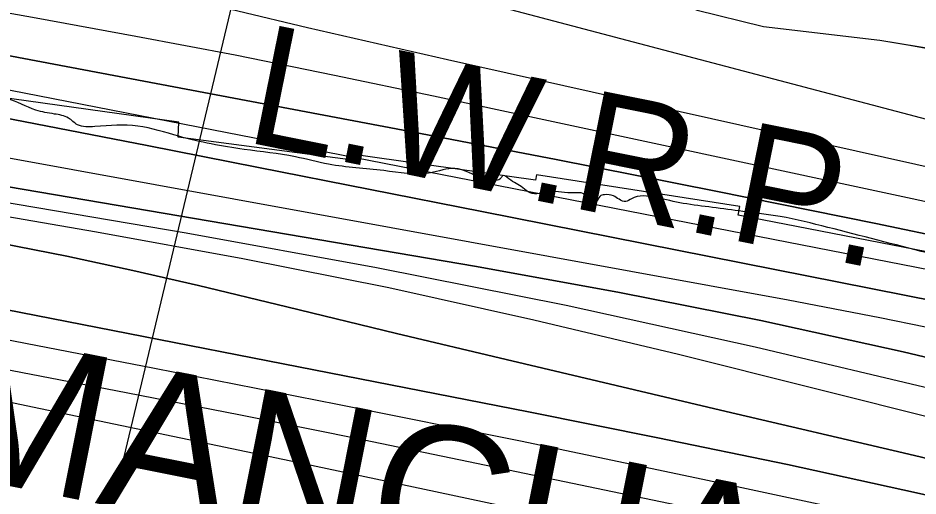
# Model space of a CAD drawing. Extents: x 3297753 to 3335611, y 652252 to 677623.
# Drawn here: x 3330250 to 3330870, y 672940 to 673269 of the extents above; entities that cross this region are included whole.
import ezdxf

# ---------------------------------------------------------------- set-up
doc = ezdxf.new("R2010")
doc.units = 0
for name, color, linetype in [('V-RIVR-EDGE', 7, 'Continuous'), ('V-RIVR-RANG', 7, 'Continuous'), ('V-RRAP-RVMT', 7, 'Continuous'), ('V-RRAP-RVMT-IDEN', 7, 'Continuous'), ('V-SITE-VEGE', 7, 'Continuous'), ('V-TOPO-DPTH', 7, 'Continuous'), ('V-TOPO-MAJR', 7, 'Continuous'), ('V-TOPO-MINR', 7, 'Continuous'), ('V-TOPO-WATR', 7, 'Continuous'), ('V-TOPO-WATR-IDEN', 7, 'Continuous'), ('V-WETL-SWMP', 7, 'Continuous')]:
    doc.layers.add(name, color=color, linetype=linetype)

msp = doc.modelspace()

# ---------------------------------------------------------------- linework, layer by layer
at = {"layer": 'V-RIVR-EDGE'}
msp.add_spline([(3333404.46, 672151.66), (3333402.46, 672152.3), (3333395.88, 672157.35), (3333385.45, 672170.57), (3333376.18, 672186.1), (3333371.14, 672188.05), (3333344.41, 672200.14), (3333332.01, 672204.44), (3333331.63, 672206.76), (3333330.86, 672209.09), (3333309.55, 672215.74), (3333291.34, 672223.93), (3333282.43, 672228.99), (3333277.41, 672235.98), (3333273.93, 672239.48), (3333266.56, 672239.89), (3333258.82, 672243.79), (3333251.85, 672249.62), (3333239.08, 672261.67), (3333232.51, 672271.38), (3333221.29, 672281.88), (3333206.59, 672297.43), (3333195.37, 672307.54), (3333174.47, 672321.55), (3333138.46, 672343.75), (3333100.88, 672361.29), (3333050.5, 672374.6), (3333011.36, 672384.01), (3332994.68, 672384.82), (3332965.22, 672387.22), (3332964.44, 672385.67), (3332965.2, 672382.57), (3332970.24, 672379.45), (3332970.62, 672377.51), (3332962.48, 672377.15), (3332958.6, 672376.38), (3332953.93, 672372.9), (3332948.12, 672373.3), (3332928.35, 672378.39), (3332915.17, 672380.75), (3332903.94, 672388.15), (3332899.69, 672392.43), (3332895.82, 672393.99), (3332893.87, 672392.05), (3332889.6, 672388.19), (3332888.04, 672386.64), (3332884.94, 672387.81), (3332882.23, 672390.92), (3332875.65, 672392.87), (3332865.17, 672390.96), (3332860.51, 672389.81), (3332850.05, 672393.71), (3332835.33, 672399.57), (3332830.29, 672400.74), (3332818.27, 672400), (3332813.62, 672400.78), (3332806.65, 672405.07), (3332803.55, 672408.56), (3332794.64, 672411.69), (3332787.66, 672410.93), (3332771.36, 672405.93), (3332758.56, 672402.86), (3332757.4, 672405.19), (3332756.63, 672407.9), (3332750.03, 672407.15), (3332747.31, 672404.83), (3332746.52, 672399.01), (3332744.19, 672397.85), (3332730.24, 672399.83), (3332725.59, 672403.72), (3332724.82, 672406.04), (3332720.17, 672407.61), (3332709.71, 672411.51), (3332698.1, 672420.85), (3332690.36, 672428.23), (3332685.33, 672430.19), (3332676.41, 672431.37), (3332671.38, 672433.71), (3332665.57, 672438.38), (3332658.98, 672439.95), (3332648.91, 672445.4), (3332634.57, 672449.31), (3332625.28, 672455.15), (3332608.24, 672466.44), (3332593.54, 672479.66), (3332572.63, 672493.29), (3332563.73, 672499.52), (3332555.97, 672498.37), (3332550.93, 672500.71), (3332545.13, 672506.93), (3332542.81, 672508.49), (3332533.5, 672509.28), (3332528.08, 672509.3), (3332519.93, 672508.93), (3332511.01, 672509.73), (3332502.88, 672514.4), (3332496.69, 672519.07), (3332490.9, 672529.17), (3332486.24, 672530.34), (3332463.77, 672535.83), (3332446.72, 672541.3), (3332432, 672551.03), (3332419.21, 672554.16), (3332412.25, 672560.39), (3332409.54, 672563.5), (3332406.06, 672565.06), (3332394.82, 672568.19), (3332362.25, 672570.59), (3332336.67, 672578.02), (3332302.17, 672584.32), (3332293.26, 672586.66), (3332291.71, 672587.06), (3332291.31, 672583.95), (3332300.21, 672576.56), (3332326.56, 672565.25), (3332326.94, 672562.15), (3332323.05, 672560.61), (3332299.04, 672570.75), (3332293.61, 672570.76), (3332284.3, 672570.79), (3332273.82, 672566.55), (3332268.39, 672566.17), (3332262.97, 672569.68), (3332259.48, 672570.46), (3332244.74, 672570.11), (3332224.21, 672577.92), (3332207.15, 672581.45), (3332203.67, 672584.17), (3332198.24, 672584.96), (3332181.95, 672584.61), (3332174.98, 672588.9), (3332166.85, 672593.18), (3332162.97, 672593.19), (3332151.33, 672590.12), (3332147.45, 672590.51), (3332142.81, 672594.02), (3332140.11, 672599.06), (3332133.91, 672601.41), (3332121.11, 672602.6), (3332109.48, 672603.02), (3332100.57, 672605.75), (3332097.48, 672611.58), (3332095.55, 672614.3), (3332085.48, 672620.53), (3332077.73, 672622.87), (3332070.36, 672624.06), (3332064.56, 672628.72), (3332057.2, 672633.78), (3332054.11, 672635.73), (3332049.84, 672635.74), (3332046.34, 672633.04), (3332033.16, 672636.17), (3332026.6, 672645.49), (3332021.56, 672649.38), (3332011.49, 672652.51), (3331983.2, 672659.17), (3331967.69, 672663.09), (3331958.01, 672668.93), (3331944.07, 672676.72), (3331937.49, 672681.39), (3331930.9, 672683.74), (3331921.6, 672687.64), (3331917.33, 672683.77), (3331914.23, 672683.78), (3331908.42, 672686.12), (3331904.93, 672688.84), (3331904.94, 672691.17), (3331904.95, 672695.05), (3331901.46, 672696.22), (3331885.95, 672698.58), (3331855.35, 672711.46), (3331846.05, 672715.36), (3331842.18, 672716.53), (3331839.85, 672714.98), (3331837.9, 672712.66), (3331832.86, 672712.29), (3331822.4, 672716.58), (3331803.04, 672729.81), (3331797.24, 672735.26), (3331796.86, 672739.91), (3331794.93, 672744.57), (3331790.29, 672750.01), (3331783.33, 672758.56), (3331769.4, 672770.23), (3331740.76, 672793.57), (3331727.22, 672806.78), (3331708.25, 672818.47), (3331691.21, 672829.75), (3331669.14, 672842.99), (3331655.19, 672848.07), (3331648.22, 672852.74), (3331642.81, 672857.41), (3331628.1, 672868.69), (3331623.45, 672872.19), (3331616.48, 672877.25), (3331608.73, 672879.6), (3331585.87, 672884.31), (3331561.44, 672886.31), (3331552.53, 672890.98), (3331528.51, 672898.8), (3331477.36, 672917.15), (3331432.81, 672935.1), (3331362.29, 672959.32), (3331327.03, 672972.2), (3331295.65, 672983.53), (3331246.45, 673006.14), (3331223.98, 673014.73), (3331196.86, 673024.49), (3331163.13, 673030.39), (3331113.52, 673041.37), (3331066.62, 673051.57), (3331001.52, 673071.51), (3330949.21, 673087.93), (3330876.35, 673107.11), (3330807.75, 673124.73), (3330774.81, 673132.18), (3330749.22, 673135.73), (3330728.29, 673138.5), (3330708.13, 673141.26), (3330689.52, 673145.19), (3330672.46, 673144.45), (3330668.57, 673142.52), (3330663.92, 673144.09), (3330660.05, 673146.42), (3330653.85, 673147.21), (3330650.74, 673146.06), (3330648.02, 673142.19), (3330645.31, 673143.36), (3330637.95, 673148.42), (3330632.91, 673148.43), (3330615.85, 673149.25), (3330602.66, 673148.5), (3330597.63, 673152.01), (3330587.95, 673158.24), (3330583.69, 673160.19), (3330582.52, 673158.64), (3330579.42, 673157.09), (3330570.5, 673158.28), (3330550.74, 673165.31), (3330534.06, 673162.25), (3330501.87, 673163.88), (3330463.88, 673168.24), (3330441.01, 673173.34), (3330405.73, 673178.46), (3330360.77, 673187.5), (3330332.48, 673194.55), (3330303, 673194.23), (3330290.99, 673195.42), (3330284.79, 673200.09), (3330275.1, 673202.83), (3330262.31, 673205.58), (3330242.55, 673213.38), (3330232.86, 673214.96), (3330228.21, 673214.97), (3330224.33, 673213.04), (3330220.06, 673211.89), (3330189.06, 673222.43), (3330183.25, 673226.71), (3330179, 673232.93), (3330171.64, 673236.83), (3330144.12, 673242.32), (3330092.57, 673250.98), (3330055.36, 673258.44), (3330016.2, 673264.36), (3329971.62, 673270.28), (3329928.99, 673280.08), (3329906.11, 673280.92), (3329894.09, 673283.66), (3329876.26, 673287.58), (3329859.99, 673294.99), (3329851.49, 673303.93), (3329846.07, 673308.21), (3329841.42, 673309.77), (3329825.13, 673311.37), (3329814.27, 673311), (3329803.41, 673309.48), (3329798.37, 673309.49), (3329794.5, 673311.05), (3329777.82, 673312.26), (3329748.74, 673311.94), (3329712.28, 673308.93), (3329699.09, 673308.96), (3329688.24, 673312.09), (3329677.77, 673313.28), (3329652.57, 673315.67), (3329609.53, 673316.94), (3329578.9, 673322.06), (3329560.69, 673325.98), (3329525.01, 673326.07), (3329483.13, 673328.11), (3329429.24, 673331.35), (3329396.66, 673332.98), (3329362.92, 673332.67), (3329347.41, 673333.1), (3329341.6, 673333.89), (3329338.12, 673337.39), (3329322.6, 673335.1), (3329298.17, 673334.77), (3329279.17, 673337.54), (3329264.44, 673341.45), (3329256.7, 673344.96), (3329246.62, 673345.37), (3329220.64, 673346.6), (3329191.93, 673342.02), (3329188.82, 673340.09), (3329184.17, 673342.04), (3329177.58, 673344.77), (3329172.54, 673345.17), (3329161.68, 673343.25), (3329146.94, 673340.58), (3329142.66, 673336.71), (3329137.62, 673335.95), (3329113.96, 673335.62), (3329096.13, 673339.54), (3329082.18, 673340.74), (3329068.99, 673340.77), (3329046.11, 673341.99), (3329033.71, 673345.9), (3329022.08, 673346.31), (3329007.73, 673346.74), (3329001.53, 673349.08), (3328998.43, 673349.09), (3328983.69, 673349.51), (3328963.92, 673351.5), (3328937.16, 673351.57), (3328918.17, 673353.94), (3328880.95, 673357.52), (3328864.67, 673360.28), (3328851.48, 673361.09), (3328835.58, 673361.12), (3328819.3, 673361.55), (3328801.85, 673362.76), (3328795.65, 673365.49), (3328790.61, 673365.5), (3328785.18, 673363.96), (3328778.58, 673363.98), (3328773.93, 673365.16), (3328768.9, 673367.11), (3328765.41, 673368.67), (3328749.12, 673369.48), (3328721.98, 673371.1), (3328685.14, 673371.97), (3328646.75, 673371.67), (3328613.79, 673373.31), (3328584.32, 673372.99), (3328551.74, 673373.07), (3328514.12, 673372.39), (3328511.01, 673369.68), (3328509.45, 673364.65), (3328506.34, 673362.33), (3328506.32, 673355.73), (3328503.61, 673355.35), (3328500.51, 673355.75), (3328500.91, 673361.95), (3328500.92, 673364.28), (3328495.1, 673363.91), (3328491.61, 673363.91), (3328484.23, 673360.05), (3328476.46, 673353.87), (3328453.96, 673352.37), (3328446.59, 673352), (3328445.82, 673354.33), (3328445.83, 673358.6), (3328443.9, 673359.77), (3328421.41, 673359.82), (3328413.26, 673357.9), (3328401.22, 673352.5), (3328387.25, 673348.66), (3328352.73, 673346.42), (3328324.03, 673344.55), (3328303.1, 673347.32), (3328293.79, 673347.73), (3328293, 673342.69), (3328291.45, 673341.53), (3328287.57, 673343.87), (3328282.92, 673341.55), (3328280.19, 673338.84), (3328274.37, 673338.08), (3328270.11, 673338.87), (3328264.69, 673341.98), (3328260.43, 673343.54), (3328255, 673342.39), (3328243.74, 673340.48), (3328213.47, 673330.86), (3328191.75, 673327.43), (3328177.02, 673330.18), (3328165.01, 673336.02), (3328153.77, 673337.22), (3328137.86, 673335.32), (3328118.46, 673332.65), (3328101.77, 673326.49), (3328087.8, 673321.09), (3328086.24, 673318.77), (3328084.68, 673315.28), (3328079.25, 673314.52), (3328072.66, 673314.15), (3328069.56, 673317.26), (3328061.42, 673317.28), (3328045.13, 673316.16), (3328028.07, 673317.75), (3328016.04, 673315.84), (3328007.9, 673315.08), (3327995.1, 673315.5), (3327939.61, 673299.74), (3327917.1, 673295.92), (3327871.71, 673288.66), (3327837.57, 673282.15), (3327797.22, 673272.56), (3327773.93, 673266.8), (3327770.07, 673272.24), (3327766.19, 673273.8), (3327759.6, 673272.26), (3327756.49, 673269.94), (3327755.31, 673264.52), (3327752.59, 673262.2), (3327746, 673260.66), (3327736.69, 673261.07), (3327726.22, 673262.26), (3327716.91, 673262.29), (3327706.05, 673258.44), (3327689.76, 673258.09), (3327673.47, 673258.13), (3327652.9, 673252.36), (3327639.32, 673249.29), (3327635.83, 673246.97), (3327631.94, 673241.94), (3327627.67, 673240.79), (3327613.32, 673241.21), (3327599.36, 673240.08), (3327585, 673237.02), (3327574.13, 673231.62), (3327565.98, 673232.02), (3327549.7, 673231.68), (3327527.19, 673227.47), (3327520.19, 673220.11), (3327507.78, 673220.15), (3327497.31, 673220.17), (3327470.15, 673213.26), (3327439.49, 673204.03), (3327423.91, 673200.04)], degree=3, dxfattribs=at)
at = {"layer": 'V-RIVR-RANG'}
msp.add_line((3330508.15, 673742.89), (3330237.55, 672608.73), dxfattribs=at)
at = {"layer": 'V-RRAP-RVMT'}
for p, q in [((3330360.76, 673197.12), (3330231.17, 673215.32)), ((3330360.21, 673186.87), (3330360.76, 673197.12)), ((3330477.06, 673171.55), (3330360.21, 673186.87)), ((3330477.82, 673175.31), (3330477.06, 673171.55)), ((3330606.49, 673157.36), (3330477.82, 673175.31)), ((3330607.07, 673160.85), (3330606.49, 673157.36)), ((3330747.05, 673138.99), (3330607.07, 673160.85)), ((3330746.05, 673133.21), (3330747.05, 673138.99)), ((3330996.33, 673084.49), (3330746.05, 673133.21))]:
    msp.add_line(p, q, dxfattribs=at)
at = {"layer": 'V-SITE-VEGE'}
for p, q in [((3330763.52, 673262.97), (3330716.91, 673274.48)), ((3330843.53, 673253.46), (3330763.52, 673262.97)), ((3330924.68, 673240.01), (3330843.53, 673253.46))]:
    msp.add_line(p, q, dxfattribs=at)
at = {"layer": 'V-TOPO-DPTH'}
for points in [[(3329648.15, 673324.93), (3329726.66, 673316.36), (3329805.13, 673307.36), (3329883.51, 673297.68), (3329961.84, 673287.55), (3330073.65, 673272.61), (3330096.01, 673269.44), (3330118.32, 673266.03), (3330140.57, 673262.27), (3330162.79, 673258.26), (3330510.34, 673192.64), (3330620.56, 673171.44), (3330730.68, 673149.74), (3330840.66, 673127.29), (3330950.53, 673104.34), (3331141.14, 673063.83), (3331155.61, 673060.67), (3331170.06, 673057.41), (3331184.47, 673053.98), (3331198.86, 673050.45), (3331262.93, 673034.33), (3331302.82, 673023.65), (3331907.01, 672769.77)], [(3329323.4, 673301.84), (3330004.19, 673237.47), (3330017.43, 673236.2), (3330030.66, 673234.92), (3330043.89, 673233.61), (3330057.12, 673232.28), (3330071.15, 673230.86), (3330077.36, 673230.18), (3330083.56, 673229.46), (3330089.76, 673228.65), (3330095.94, 673227.78), (3330105.08, 673226.45), (3330106.69, 673226.2), (3330109.9, 673225.65), (3330111.51, 673225.35), (3330262.03, 673196.07), (3330338.88, 673181.08), (3330415.72, 673166.03), (3330492.54, 673150.9), (3330569.36, 673135.72), (3331017.09, 673046.95)], [(3331017.09, 673046.95), (3330569.36, 673135.72), (3330492.54, 673150.9), (3330415.72, 673166.03), (3330338.88, 673181.08), (3330262.03, 673196.07), (3330111.51, 673225.35), (3330109.9, 673225.65), (3330106.69, 673226.2), (3330105.08, 673226.45), (3330095.94, 673227.78), (3330089.76, 673228.65), (3330083.56, 673229.46), (3330077.36, 673230.18), (3330071.15, 673230.86), (3330057.12, 673232.28), (3330043.89, 673233.61), (3330030.66, 673234.92), (3330017.43, 673236.2), (3330004.19, 673237.47), (3329323.4, 673301.84)], [(3329487.5, 673241.7), (3330050.2, 673182.2), (3330076.96, 673179.12), (3330103.67, 673175.69), (3330130.32, 673171.75), (3330156.91, 673167.47), (3330564.44, 673097.94), (3330663.16, 673079.96), (3330761.57, 673060.52), (3330859.53, 673038.88), (3330957.18, 673015.78), (3331115.58, 672976.44), (3331133.73, 672971.69), (3331151.8, 672966.65), (3331169.74, 672961.16), (3331187.59, 672955.37), (3331228.86, 672941.43), (3331263.39, 672929.68), (3331297.87, 672917.81), (3331332.3, 672905.77), (3331366.68, 672893.62), (3331814.26, 672679.49)], [(3331814.26, 672679.49), (3331366.68, 672893.62), (3331332.3, 672905.77), (3331297.87, 672917.81), (3331263.39, 672929.68), (3331228.86, 672941.43), (3331187.59, 672955.37), (3331169.74, 672961.16), (3331151.8, 672966.65), (3331133.73, 672971.69), (3331115.58, 672976.44), (3330957.18, 673015.78), (3330859.53, 673038.88), (3330761.57, 673060.52), (3330663.16, 673079.96), (3330564.44, 673097.94), (3330156.91, 673167.47), (3330130.32, 673171.75), (3330103.67, 673175.69), (3330076.96, 673179.12), (3330050.2, 673182.2), (3329487.5, 673241.7)], [(3331072.2, 672945.05), (3330704.97, 673037.04), (3330605.32, 673060.8), (3330505.36, 673083.06), (3330404.91, 673103.04), (3330304.15, 673121.51), (3330135.14, 673150.52), (3330118.62, 673153.17), (3330102.07, 673155.59), (3330085.47, 673157.66), (3330068.84, 673159.49), (3329611.59, 673204.89)], [(3331072.2, 672945.05), (3330704.97, 673037.04), (3330605.32, 673060.8), (3330505.36, 673083.06), (3330404.91, 673103.04), (3330304.15, 673121.51), (3330135.14, 673150.52), (3330118.62, 673153.17), (3330102.07, 673155.59), (3330085.47, 673157.66), (3330068.84, 673159.49), (3329611.59, 673204.89)], [(3329597.59, 673183.71), (3329710.52, 673174.45), (3329775.6, 673168.94), (3329840.66, 673163.21), (3329905.68, 673157.14), (3329970.69, 673150.86), (3330085.57, 673139.45), (3330093.12, 673138.62), (3330100.64, 673137.68), (3330108.15, 673136.59), (3330115.64, 673135.38), (3330192.31, 673122.23), (3330238.02, 673113.9), (3330283.61, 673104.96), (3330329.01, 673095.1), (3330374.28, 673084.62), (3330435.07, 673069.9), (3330510.65, 673051.68), (3330586.27, 673033.58), (3330661.93, 673015.66), (3330737.62, 672997.86), (3330859.63, 672969.3), (3330906.25, 672958.34)], [(3330906.25, 672958.34), (3330859.63, 672969.3), (3330737.62, 672997.86), (3330661.93, 673015.66), (3330586.27, 673033.58), (3330510.65, 673051.68), (3330435.07, 673069.9), (3330374.28, 673084.62), (3330329.01, 673095.1), (3330283.61, 673104.96), (3330238.02, 673113.9), (3330192.31, 673122.23), (3330115.64, 673135.38), (3330108.15, 673136.59), (3330100.64, 673137.68), (3330093.12, 673138.62), (3330085.57, 673139.45), (3329970.69, 673150.86), (3329905.68, 673157.14), (3329840.66, 673163.21), (3329775.6, 673168.94), (3329710.52, 673174.45), (3329597.59, 673183.71)], [(3329602.68, 673158.09), (3329690.97, 673147.73), (3329779.21, 673136.87), (3330022.31, 673105.91), (3330058.69, 673100.91), (3330094.98, 673095.42), (3330131.17, 673089.22), (3330167.27, 673082.53), (3330601.52, 672997.63), (3330690.75, 672979.72), (3330779.84, 672961.22), (3330868.75, 672941.83), (3330957.52, 672921.85), (3331086.69, 672892.09), (3331110.73, 672886.3), (3331134.68, 672880.2), (3331158.51, 672873.62), (3331182.26, 672866.72), (3331724.02, 672611.01)], [(3331724.02, 672611.01), (3331182.26, 672866.72), (3331158.51, 672873.62), (3331134.68, 672880.2), (3331110.73, 672886.3), (3331086.69, 672892.09), (3330957.52, 672921.85), (3330868.75, 672941.83), (3330779.84, 672961.22), (3330690.75, 672979.72), (3330601.52, 672997.63), (3330167.27, 673082.53), (3330131.17, 673089.22), (3330094.98, 673095.42), (3330058.69, 673100.91), (3330022.31, 673105.91), (3329779.21, 673136.87), (3329690.97, 673147.73), (3329602.68, 673158.09)]]:
    msp.add_lwpolyline(points, dxfattribs=at)
at = {"layer": 'V-TOPO-MAJR'}
for points in [[(3331720.19, 672994.69), (3331190.51, 673116.38), (3331186.34, 673117.34), (3331182.17, 673118.32), (3331178, 673119.32), (3331173.83, 673120.32), (3331108.7, 673136.16), (3331072.26, 673145.96), (3331036.19, 673156.89), (3330210.49, 673374.85), (3330176.61, 673381.15), (3330142.64, 673386.93), (3330108.55, 673391.91), (3330074.38, 673396.36), (3329443.66, 673423.38)], [(3331827.78, 672535.51), (3331160.14, 672853.61), (3331145.63, 672857.68), (3331131.06, 672861.54), (3331116.41, 672865.11), (3331101.72, 672868.48), (3330847.29, 672924.07), (3330721.71, 672951.03), (3330596.01, 672977.36), (3330470.11, 673002.76), (3330344.08, 673027.55), (3330143.63, 673066.2), (3330117.7, 673070.96), (3330091.71, 673075.4), (3330065.65, 673079.36), (3330039.53, 673083.01), (3329911.4, 673099.73), (3329821.14, 673111.17), (3329730.83, 673122.18), (3329640.45, 673132.52)]]:
    msp.add_lwpolyline(points, dxfattribs=at)
at = {"layer": 'V-TOPO-MINR'}
for points in [[(3331923.27, 672819.74), (3331223.23, 673065.87), (3331198.69, 673071.91), (3331174.1, 673077.77), (3331149.45, 673083.38), (3331124.76, 673088.82), (3330536.26, 673215.2), (3330467.97, 673229.48), (3330399.59, 673243.28), (3330331.07, 673256.36), (3330262.45, 673268.95), (3330196.69, 673280.66), (3330160.84, 673286.72), (3330124.92, 673292.37), (3330088.9, 673297.38), (3330052.83, 673301.98), (3329855.39, 673325.41), (3329760.84, 673336.55), (3329666.29, 673347.57)], [(3331907.01, 672769.77), (3331302.82, 673023.65), (3331262.93, 673034.33), (3331198.86, 673050.45), (3331184.47, 673053.98), (3331170.06, 673057.41), (3331155.61, 673060.67), (3331141.14, 673063.83), (3330950.53, 673104.34), (3330840.66, 673127.29), (3330730.68, 673149.74), (3330620.56, 673171.44), (3330510.34, 673192.64), (3330162.79, 673258.26), (3330140.57, 673262.27), (3330118.32, 673266.03), (3330096.01, 673269.44), (3330073.65, 673272.61), (3329961.84, 673287.55), (3329883.51, 673297.68), (3329805.13, 673307.36), (3329726.66, 673316.36), (3329648.15, 673324.93)], [(3331108.59, 673114.22), (3330545.72, 673240.21), (3330497.55, 673251.15), (3330449.42, 673262.3), (3330401.36, 673273.75), (3330353.35, 673285.4), (3330318.53, 673293.97), (3330287.92, 673301.28), (3330257.24, 673308.31), (3330226.48, 673314.91)], [(3330977.97, 673075.78), (3330135.32, 673240.51), (3330124.15, 673242.61), (3330112.96, 673244.59), (3330101.74, 673246.4), (3330090.5, 673248.1), (3330028.7, 673256.96), (3329986.52, 673262.74), (3329944.29, 673268.17), (3329902, 673273.08), (3329859.67, 673277.64), (3329737.24, 673290.06), (3329660.49, 673297.67)], [(3331849.55, 672680.83), (3331337.94, 672927), (3331291.1, 672943.4), (3331213.69, 672970.12), (3331185, 672979.59), (3331156.15, 672988.53), (3331127.07, 672996.69), (3331097.84, 673004.32), (3331031.68, 673020.62), (3330969.13, 673035.43), (3330906.41, 673049.47), (3330843.44, 673062.34), (3330780.31, 673074.45), (3330179.14, 673184.03), (3330142.26, 673190.47), (3330105.33, 673196.55), (3330068.32, 673202.08), (3330031.24, 673207.25), (3329969.24, 673215.43), (3329901.08, 673223.99), (3329832.85, 673231.97), (3329764.52, 673239.11), (3329696.14, 673245.67), (3329295.99, 673281.53)], [(3331814.26, 672679.49), (3331366.68, 672893.62), (3331332.3, 672905.77), (3331297.87, 672917.81), (3331263.39, 672929.68), (3331228.86, 672941.43), (3331187.59, 672955.37), (3331169.74, 672961.16), (3331151.8, 672966.65), (3331133.73, 672971.69), (3331115.58, 672976.44), (3330957.18, 673015.78), (3330859.53, 673038.88), (3330761.57, 673060.52), (3330663.16, 673079.96), (3330564.44, 673097.94), (3330156.91, 673167.47), (3330130.32, 673171.75), (3330103.67, 673175.69), (3330076.96, 673179.12), (3330050.2, 673182.2), (3329487.5, 673241.7)], [(3330887.27, 673011.3), (3330757.62, 673042.15), (3330627.56, 673070.99), (3330496.86, 673096.82), (3330365.75, 673120.65), (3330144.9, 673158.16), (3330123.86, 673161.51), (3330102.79, 673164.57), (3330081.65, 673167.18), (3330060.48, 673169.51), (3329407.6, 673234.33)], [(3331072.2, 672945.05), (3330704.97, 673037.04), (3330605.32, 673060.8), (3330505.36, 673083.06), (3330404.91, 673103.04), (3330304.15, 673121.51), (3330135.14, 673150.52), (3330118.62, 673153.17), (3330102.07, 673155.59), (3330085.47, 673157.66), (3330068.84, 673159.49), (3329611.59, 673204.89)], [(3330906.25, 672958.34), (3330859.63, 672969.3), (3330737.62, 672997.86), (3330661.93, 673015.66), (3330586.27, 673033.58), (3330510.65, 673051.68), (3330435.07, 673069.9), (3330374.28, 673084.62), (3330329.01, 673095.1), (3330283.61, 673104.96), (3330238.02, 673113.9), (3330192.31, 673122.23), (3330115.64, 673135.38), (3330108.15, 673136.59), (3330100.64, 673137.68), (3330093.12, 673138.62), (3330085.57, 673139.45), (3329970.69, 673150.86), (3329905.68, 673157.14), (3329840.66, 673163.21), (3329775.6, 673168.94), (3329710.52, 673174.45), (3329597.59, 673183.71)], [(3331724.02, 672611.01), (3331182.26, 672866.72), (3331158.51, 672873.62), (3331134.68, 672880.2), (3331110.73, 672886.3), (3331086.69, 672892.09), (3330957.52, 672921.85), (3330868.75, 672941.83), (3330779.84, 672961.22), (3330690.75, 672979.72), (3330601.52, 672997.63), (3330167.27, 673082.53), (3330131.17, 673089.22), (3330094.98, 673095.42), (3330058.69, 673100.91), (3330022.31, 673105.91), (3329779.21, 673136.87), (3329690.97, 673147.73), (3329602.68, 673158.09)], [(3331115.51, 672847.33), (3330560.23, 672963.19), (3330481.76, 672979.34), (3330403.22, 672995.21), (3330324.6, 673010.66), (3330245.93, 673025.83), (3330119.97, 673049.77), (3330104.21, 673052.63), (3330088.43, 673055.31), (3330072.6, 673057.73), (3330056.74, 673059.98), (3329976.71, 673070.66), (3329920.8, 673077.92), (3329864.85, 673084.9), (3329808.85, 673091.48), (3329752.82, 673097.79), (3329345.44, 673142.15)], [(3330227.29, 673007.9), (3330255.64, 673002.05), (3330447.76, 672961.74), (3330537.49, 672942.75), (3330627.17, 672923.57), (3330716.79, 672904.09), (3330806.37, 672884.4), (3330916.78, 672859.95)]]:
    msp.add_lwpolyline(points, dxfattribs=at)
at = {"layer": 'V-TOPO-WATR'}
msp.add_lwpolyline([(3331017.09, 673046.95), (3330569.36, 673135.72), (3330492.54, 673150.9), (3330415.72, 673166.03), (3330338.88, 673181.08), (3330262.03, 673196.07), (3330111.51, 673225.35), (3330109.9, 673225.65), (3330106.69, 673226.2), (3330105.08, 673226.45), (3330095.94, 673227.78), (3330089.76, 673228.65), (3330083.56, 673229.46), (3330077.36, 673230.18), (3330071.15, 673230.86), (3330057.12, 673232.28), (3330043.89, 673233.61), (3330030.66, 673234.92), (3330017.43, 673236.2), (3330004.19, 673237.47), (3329323.4, 673301.84)], dxfattribs=at)
at = {"layer": 'V-WETL-SWMP'}
for p, q in [((3330763.52, 673262.97), (3330716.91, 673274.48)), ((3330843.53, 673253.46), (3330763.52, 673262.97)), ((3330864.27, 673250.03), (3330843.53, 673253.46)), ((3331188.88, 673191.22), (3330864.27, 673250.03))]:
    msp.add_line(p, q, dxfattribs=at)

# ---------------------------------------------------------------- texts
at = {"layer": 'V-RRAP-RVMT-IDEN'}
msp.add_text('MANCHAC', height=100, rotation=348.72638, dxfattribs=at).set_placement((3330193.4, 672956.56))
at = {"layer": 'V-TOPO-WATR-IDEN'}
msp.add_text('L.W.R.P.', height=83, rotation=348.60493, dxfattribs=at).set_placement((3330404.79, 673183.99))

doc.saveas('drawing.dxf')
